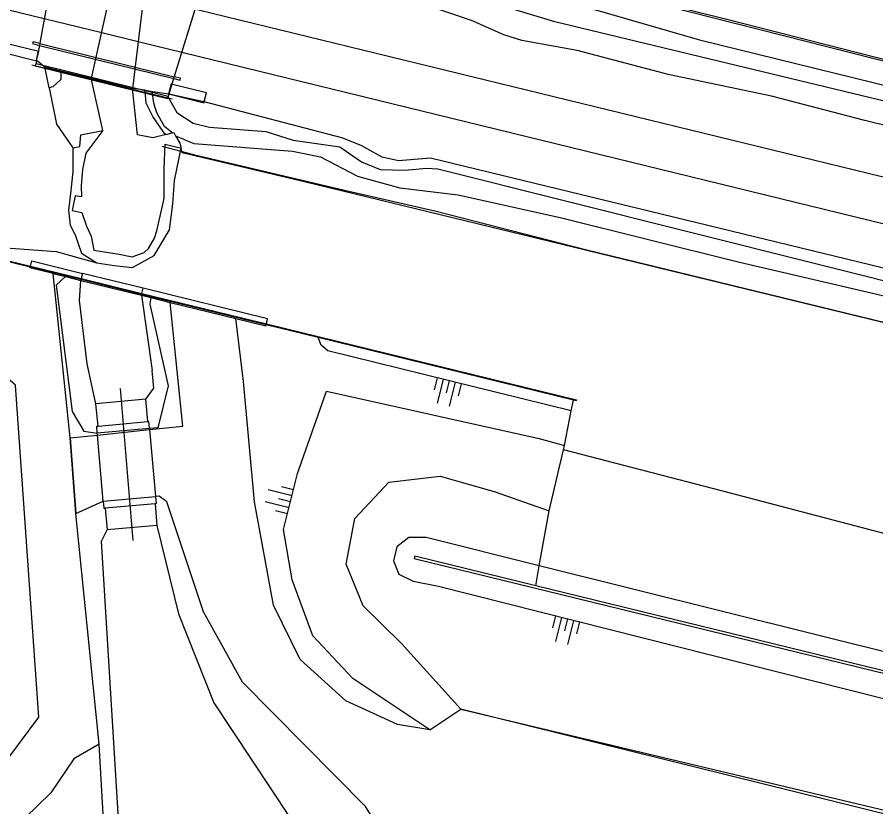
# Model space of a CAD drawing. Extents: x 125000 to 129004, y 397500 to 399008.
# Drawn here: x 127223.8 to 127293.4, y 398429.5 to 398493.5 of the extents above; entities that cross this region are included whole.
import ezdxf

# ---------------------------------------------------------------- set-up
doc = ezdxf.new("R2010")
doc.units = 0
for name, color, linetype in [('gg-afsc-faunaraster', 7, 'Continuous'), ('gg-afsc-geluidsscherm', 7, 'Continuous'), ('gg-afsc-hekwerk', 7, 'Continuous'), ('gg-afsc-lijn faunaraster', 7, 'Continuous'), ('gg-afsc-muur niveau 01', 7, 'Continuous'), ('gg-aspt-spoorlijn', 7, 'Continuous'), ('gg-bbg-overig bouwwerk', 7, 'Continuous'), ('gg-knt-BGT kruinlijn', 7, 'Continuous'), ('gg-knt-bovenkant onderkant talud', 7, 'Continuous'), ('gg-knt-bronhoudergrens', 7, 'Continuous'), ('gg-knt-onverhard', 7, 'Continuous'), ('gg-knt-verharding niveau 01', 7, 'Continuous'), ('gg-kntw-bovenkant insteek waterloop', 7, 'Continuous'), ('gg-kntw-waterlijn', 7, 'Continuous'), ('gg-kwrk-duiker nz buis', 7, 'Continuous'), ('gg-kwrk-duiker nz vlak', 7, 'Continuous'), ('gg-kwrk-kunstwerk', 7, 'Continuous'), ('gg-kwrk-kunstwerk niveau 01', 7, 'Continuous'), ('gt-grn-bladgrens', 7, 'Continuous'), ('gt-symb-talud symbool', 7, 'Continuous'), ('gx-grn-maaiveld', 7, 'Continuous'), ('gx-knt-lijn weginrichtingselement', 7, 'Continuous')]:
    doc.layers.add(name, color=color, linetype=linetype)

# ---------------------------------------------------------------- blocks, each defined once
blk = doc.blocks.new('gt0-TALUD_1')
at = {"layer": 'gt-symb-talud symbool'}
for p, q in [((-1, -1), (-1, 0)), ((-0.5, -2), (-0.5, 0)), ((0, -1), (0, 0)), ((0.5, -2), (0.5, 0)), ((1, -1), (1, 0))]:
    blk.add_line(p, q, dxfattribs=at)

msp = doc.modelspace()

# ---------------------------------------------------------------- linework, layer by layer
at = {"layer": 'gg-afsc-faunaraster'}
for p, q in [((127228.11, 398459.383), (127226.714, 398472.709)), ((127268.736, 398461.578), (127268.905, 398462.454)), ((127268.192, 398458.759), (127268.736, 398461.578)), ((127228.11, 398459.383), (127230.313, 398459.613)), ((127266.146, 398449), (127266.933, 398453.466)), ((127265.862, 398447.388), (127266.146, 398449))]:
    msp.add_line(p, q, dxfattribs=at)
for points in [[(127234.539, 398460.055), (127237.242, 398460.338), (127236.202, 398470.375)], [(127257.266, 398435.71), (127254.639, 398436.131), (127250.444, 398438.062), (127246.747, 398441.4), (127244.581, 398445.808), (127243.041, 398454.202), (127242.156, 398463.952), (127241.535, 398469.064)]]:
    msp.add_lwpolyline(points, dxfattribs=at)
at = {"layer": 'gg-afsc-geluidsscherm'}
for p, q in [((127224.854, 398473.23), (127213.074, 398476.112)), ((127216.973, 398475.241), (127224.873, 398473.308)), ((127228.979, 398472.221), (127224.854, 398473.23)), ((127224.873, 398473.308), (127228.998, 398472.299)), ((127243.991, 398468.549), (127233.89, 398471.02)), ((127233.909, 398471.098), (127244.01, 398468.627)), ((127248.216, 398467.515), (127243.991, 398468.549)), ((127268.905, 398462.454), (127248.216, 398467.515)), ((127269.131, 398462.399), (127268.905, 398462.454))]:
    msp.add_line(p, q, dxfattribs=at)
for points in [[(127244.01, 398468.627), (127269.15, 398462.477), (127269.131, 398462.399)], [(127265.862, 398447.388), (127256.044, 398449.788), (127256.002, 398449.598), (127410.547, 398411.82)], [(127611.679, 398362.653), (127611.721, 398362.843), (127265.862, 398447.388)]]:
    msp.add_lwpolyline(points, dxfattribs=at)
at = {"layer": 'gg-afsc-hekwerk'}
for p, q in [((127266.933, 398453.466), (127268.107, 398458.4)), ((127268.107, 398458.4), (127268.192, 398458.759))]:
    msp.add_line(p, q, dxfattribs=at)
for points in [[(127235.869, 398504.828), (127248.434, 398501.551), (127250.373, 398501.062), (127251.893, 398500.714), (127266.618, 398497.031), (127281.356, 398493.345), (127296.096, 398489.586), (127305.931, 398487.111), (127315.713, 398484.655), (127357.521, 398474.116), (127372.329, 398470.398), (127384.573, 398467.344), (127401.759, 398463.007)], [(127235.545, 398483.053), (127238.108, 398482.372), (127250.341, 398479.466), (127257.778, 398477.778), (127269.893, 398474.674), (127374.957, 398449.054), (127382.281, 398447.304), (127404.151, 398441.953)]]:
    msp.add_lwpolyline(points, dxfattribs=at)
at = {"layer": 'gg-afsc-lijn faunaraster'}
for p, q in [((127228.11, 398459.383), (127226.714, 398472.709)), ((127230.313, 398459.613), (127234.539, 398460.055)), ((127228.11, 398459.383), (127230.313, 398459.613)), ((127228.11, 398459.383), (127228.549, 398453.251))]:
    msp.add_line(p, q, dxfattribs=at)
for points in [[(127234.539, 398460.055), (127237.242, 398460.338), (127236.202, 398470.375)], [(127257.266, 398435.71), (127254.639, 398436.131), (127250.444, 398438.062), (127246.747, 398441.4), (127244.581, 398445.808), (127243.041, 398454.202), (127242.156, 398463.952), (127241.535, 398469.064)]]:
    msp.add_lwpolyline(points, dxfattribs=at)
at = {"layer": 'gg-afsc-muur niveau 01'}
for p, q in [((127228.998, 398472.299), (127233.909, 398471.098)), ((127233.89, 398471.02), (127228.979, 398472.221))]:
    msp.add_line(p, q, dxfattribs=at)
at = {"layer": 'gg-aspt-spoorlijn'}
for p, q in [((126961.311, 398558.08), (127230.658, 398492.252)), ((127230.658, 398492.252), (127233.621, 398491.528))]:
    msp.add_line(p, q, dxfattribs=at)
for points in [[(127234.07, 398495.202), (127295.019, 398480.308), (127446.627, 398443.104), (127549.525, 398418.028), (127601.74, 398405.39), (127649.61, 398393.7)], [(127233.621, 398491.528), (127450.271, 398438.579), (127531.202, 398418.681), (127569.864, 398408.988), (127649.147, 398389.448)]]:
    msp.add_lwpolyline(points, dxfattribs=at)
at = {"layer": 'gg-bbg-overig bouwwerk'}
msp.add_line((127222.588, 398490.675), (127225.379, 398489.97), dxfattribs=at)
for points in [[(127225.379, 398489.97), (127225.554, 398490.712), (127222.776, 398491.405), (127222.588, 398490.675)], [(127239.155, 398487.378), (127236.284, 398488.079), (127236.27, 398488.033), (127236.087, 398487.297), (127238.954, 398486.556), (127238.977, 398486.648), (127239.155, 398487.378)]]:
    msp.add_lwpolyline(points, dxfattribs=at)
at = {"layer": 'gg-knt-BGT kruinlijn'}
for points in [[(127266.146, 398449), (127256.962, 398451.288), (127255.562, 398451.295), (127254.582, 398450.546), (127254.318, 398449.406), (127254.751, 398448.315), (127255.905, 398447.747), (127257.959, 398447.349), (127302.187, 398436.179), (127410.522, 398409.997)], [(127610.515, 398361.436), (127612.843, 398361.164), (127614.083, 398361.65), (127614.238, 398362.533), (127613.639, 398363.858), (127612.797, 398364.779), (127611.454, 398365.2), (127447.179, 398404.761), (127341.006, 398430.352), (127266.146, 398449)], [(127230.449, 398434.543), (127228.386, 398433.349), (127226.525, 398430.58), (127224.454, 398428.556), (127219.347, 398425.913), (127214.003, 398424.827), (127209.013, 398419.584), (127203.966, 398419.564), (127198.001, 398419.839), (127193.068, 398419.887), (127187.174, 398419.481)]]:
    msp.add_lwpolyline(points, dxfattribs=at)
at = {"layer": 'gg-knt-bovenkant onderkant talud'}
msp.add_line((127257.266, 398435.71), (127259.784, 398437.367), dxfattribs=at)
for points in [[(127227.349, 398489.162), (127227.347, 398488.437), (127226.692, 398487.845), (127226.391, 398487.783)], [(127200.389, 398447.016), (127201.623, 398444.374), (127203.054, 398436.204), (127207.68, 398431.906), (127218.335, 398430.732), (127222.233, 398432.291), (127225.553, 398436.726), (127223.661, 398463.665), (127215.538, 398470.728), (127212.041, 398471.513)], [(127268.736, 398461.578), (127248.993, 398466.438), (127248.453, 398466.902), (127248.216, 398467.515)], [(127257.266, 398435.71), (127251.014, 398439.876), (127247.767, 398443.328), (127246.114, 398447.861), (127245.411, 398451.939), (127246.54, 398456.494), (127248.892, 398463.172), (127266.141, 398459.334), (127268.192, 398458.759)], [(127618.748, 398369.542), (127617.585, 398370.403), (127616.626, 398371.019), (127616.402, 398371.14), (127615.445, 398371.603), (127614.533, 398371.971), (127613.276, 398372.342), (127586.524, 398378.869), (127489.367, 398402.315), (127463.604, 398408.591), (127449.961, 398411.94), (127432.201, 398416.325), (127415.632, 398420.447), (127383.962, 398428.413), (127341.695, 398439.176), (127328.58, 398442.555), (127281.033, 398455.052), (127268.107, 398458.4)], [(127259.784, 398437.367), (127254.958, 398442.703), (127251.867, 398445.75), (127250.486, 398449.132), (127251.172, 398452.83), (127253.938, 398455.789), (127258.108, 398456.286), (127262.487, 398455.032), (127266.933, 398453.466)], [(127259.784, 398437.367), (127301.957, 398427.318), (127410.392, 398400.734)]]:
    msp.add_lwpolyline(points, dxfattribs=at)
at = {"layer": 'gg-knt-bronhoudergrens'}
msp.add_line((127227.349, 398489.162), (127229.795, 398488.555), dxfattribs=at)
at = {"layer": 'gg-knt-onverhard'}
msp.add_line((127410.383, 398400.061), (127259.784, 398437.367), dxfattribs=at)
at = {"layer": 'gg-knt-verharding niveau 01'}
for p, q in [((127226.959, 398498.708), (127225.635, 398491.386)), ((127236.558, 398488.718), (127238.763, 398495.857)), ((127225.605, 398491.221), (127225.511, 398490.701)), ((127225.633, 398491.377), (127225.605, 398491.221)), ((127225.605, 398491.221), (127236.499, 398488.525)), ((127225.635, 398491.386), (127225.633, 398491.377)), ((127225.633, 398491.377), (127236.545, 398488.677)), ((127225.379, 398489.97), (127225.511, 398490.701)), ((127225.341, 398489.759), (127225.32, 398489.764)), ((127225.379, 398489.97), (127225.341, 398489.759)), ((127225.341, 398489.759), (127236.043, 398487.11)), ((127236.343, 398488.02), (127236.499, 398488.525)), ((127236.499, 398488.525), (127236.545, 398488.677)), ((127236.558, 398488.718), (127236.545, 398488.677)), ((127236.118, 398487.293), (127236.343, 398488.02)), ((127235.991, 398486.897), (127236.035, 398487.078)), ((127236.035, 398487.078), (127236.043, 398487.11)), ((127236.035, 398487.078), (127236.051, 398487.075)), ((127236.051, 398487.075), (127236.118, 398487.293))]:
    msp.add_line(p, q, dxfattribs=at)
msp.add_lwpolyline([(127225.32, 398489.764), (127225.267, 398489.551), (127235.991, 398486.897)], dxfattribs=at)
at = {"layer": 'gg-kntw-bovenkant insteek waterloop'}
for p, q in [((127230.759, 398484.31), (127229.795, 398488.555)), ((127230.263, 398473.578), (127231.67, 398473.363))]:
    msp.add_line(p, q, dxfattribs=at)
for points in [[(127231.67, 398473.363), (127233.159, 398473.21), (127234.906, 398474.166), (127236.145, 398476.259), (127236.425, 398478.374), (127236.567, 398480.246), (127237.091, 398482.877)], [(127216.973, 398475.241), (127226.966, 398474.49), (127230.263, 398473.578)]]:
    msp.add_lwpolyline(points, dxfattribs=at)
at = {"layer": 'gg-kntw-waterlijn'}
msp.add_line((127233.872, 398470.948), (127234.741, 398464.852), dxfattribs=at)
for points in [[(127235.139, 398476.184), (127235.719, 398478.795), (127235.728, 398481.203), (127235.802, 398483.197), (127237.091, 398482.877)], [(127230.193, 398462.155), (127229.478, 398465.4), (127228.867, 398470.526), (127228.963, 398472.156)], [(127234.238, 398462.531), (127234.896, 398463.412), (127234.741, 398464.852)]]:
    msp.add_lwpolyline(points, dxfattribs=at)
at = {"layer": 'gg-kwrk-duiker nz buis'}
msp.add_line((127233.209, 398451.068), (127232.181, 398463.379), dxfattribs=at)
at = {"layer": 'gg-kwrk-duiker nz vlak'}
msp.add_line((127229.795, 398488.555), (127233.155, 398487.721), dxfattribs=at)
at = {"layer": 'gg-kwrk-kunstwerk'}
for p, q in [((127224.854, 398473.23), (127224.873, 398473.308)), ((127226.714, 398472.709), (127227.721, 398472.461)), ((127227.721, 398472.461), (127228.963, 398472.156)), ((127233.872, 398470.948), (127234.634, 398470.761)), ((127234.634, 398470.761), (127236.202, 398470.375)), ((127236.202, 398470.375), (127241.535, 398469.064)), ((127243.991, 398468.549), (127244.01, 398468.627)), ((127234.238, 398462.531), (127230.193, 398462.155)), ((127230.362, 398460.34), (127230.193, 398462.155)), ((127234.407, 398460.716), (127234.238, 398462.531)), ((127230.362, 398460.34), (127234.407, 398460.716)), ((127234.471, 398460.722), (127234.407, 398460.716)), ((127234.53, 398460.153), (127234.471, 398460.722)), ((127230.262, 398460.331), (127230.362, 398460.34)), ((127230.3, 398459.759), (127230.262, 398460.331)), ((127234.53, 398460.153), (127230.3, 398459.759)), ((127230.313, 398459.613), (127230.3, 398459.759)), ((127234.53, 398460.153), (127234.539, 398460.055)), ((127234.539, 398460.055), (127235.02, 398454.624)), ((127230.788, 398454.261), (127230.313, 398459.613)), ((127230.788, 398454.261), (127235.02, 398454.624)), ((127234.979, 398454.043), (127230.935, 398453.687)), ((127230.935, 398453.687), (127231.09, 398451.924)), ((127234.979, 398454.043), (127235.134, 398452.28)), ((127235.134, 398452.28), (127231.09, 398451.924))]:
    msp.add_line(p, q, dxfattribs=at)
for points in [[(127224.873, 398473.308), (127224.98, 398473.742), (127229.104, 398472.727)], [(127226.714, 398472.709), (127224.839, 398473.17), (127224.854, 398473.23)], [(127244.01, 398468.627), (127244.11, 398469.036), (127234.012, 398471.52)], [(127241.535, 398469.064), (127243.97, 398468.465), (127243.991, 398468.549)], [(127230.788, 398454.261), (127230.835, 398453.678), (127230.935, 398453.687)], [(127235.02, 398454.624), (127235.062, 398454.05), (127234.979, 398454.043)]]:
    msp.add_lwpolyline(points, dxfattribs=at)
at = {"layer": 'gg-kwrk-kunstwerk niveau 01'}
for p, q in [((127228.998, 398472.299), (127228.979, 398472.221)), ((127229.104, 398472.727), (127228.998, 398472.299)), ((127234.012, 398471.52), (127229.104, 398472.727)), ((127228.979, 398472.221), (127228.963, 398472.156)), ((127228.963, 398472.156), (127233.872, 398470.948)), ((127233.872, 398470.948), (127233.89, 398471.02)), ((127233.89, 398471.02), (127233.909, 398471.098)), ((127233.909, 398471.098), (127234.012, 398471.52))]:
    msp.add_line(p, q, dxfattribs=at)
at = {"layer": 'gt-grn-bladgrens'}
msp.add_lwpolyline([(127222.588, 398490.675), (127222.693, 398490.65), (127225.379, 398489.97)], dxfattribs=at)
at = {"layer": 'gx-grn-maaiveld'}
for p, q in [((127232.191, 398499.308), (127229.795, 398488.555)), ((127234.504, 398498.749), (127233.155, 398487.721)), ((127226.049, 398489.485), (127227.349, 398489.162)), ((127226.391, 398487.783), (127226.049, 398489.485)), ((127234.174, 398487.574), (127233.155, 398487.721)), ((127234.174, 398487.574), (127234.793, 398487.485)), ((127234.793, 398487.485), (127236.104, 398487.296)), ((127236.104, 398487.296), (127236.051, 398487.075)), ((127236.118, 398487.293), (127236.104, 398487.296)), ((127236.118, 398487.293), (127238.917, 398486.662)), ((127236.37, 398484.121), (127236.505, 398484.155)), ((127236.505, 398484.155), (127236.653, 398483.889)), ((127235.873, 398483.997), (127236.37, 398484.121)), ((127228.549, 398453.251), (127228.11, 398459.383)), ((127228.549, 398453.251), (127230.788, 398454.261)), ((127230.449, 398434.543), (127228.549, 398453.251)), ((127230.817, 398427.919), (127230.449, 398434.543))]:
    msp.add_line(p, q, dxfattribs=at)
for points in [[(127248.434, 398501.551), (127317.719, 398483.954), (127441.286, 398452.793), (127491.119, 398440.122), (127606.146, 398412.003), (127607.951, 398411.263), (127608.893, 398410.787), (127609.6, 398410.083), (127609.692, 398409.266), (127609.39, 398408.689), (127608.601, 398408.212), (127607.53, 398408.104)], [(127248.434, 398501.551), (127250.737, 398499.848), (127253.469, 398498.576), (127256.605, 398497.363), (127266.996, 398494.826), (127270.807, 398494.067), (127279.146, 398491.681), (127324.571, 398480.49), (127388.29, 398464.665), (127419.361, 398456.64)], [(127315.046, 398479.582), (127292.539, 398485.138), (127284.967, 398487.097), (127276.586, 398488.86), (127275.391, 398489.176), (127273.717, 398489.619), (127269.221, 398490.808), (127264.734, 398491.618), (127263.269, 398492.074), (127260.638, 398493.223), (127254.803, 398495.232)], [(127443.983, 398449.364), (127396.319, 398461.563), (127387.688, 398464.315), (127385.299, 398464.598), (127365.65, 398468.925), (127356.973, 398471.236), (127345.802, 398473.931), (127326.98, 398478.79), (127309.476, 398482.728), (127305.581, 398483.703), (127298.162, 398485.733), (127276.274, 398490.998), (127275.48, 398491.189), (127267.404, 398493.132), (127264.011, 398494.15)], [(127225.633, 398491.377), (127225.088, 398491.512), (127225.05, 398491.358), (127225.605, 398491.221)], [(127225.379, 398489.97), (127225.454, 398489.951), (127226.049, 398489.485)], [(127236.499, 398488.525), (127237.016, 398488.397), (127237.054, 398488.551), (127236.545, 398488.677)], [(127226.391, 398487.783), (127226.984, 398484.831), (127228.313, 398482.908)], [(127235.873, 398483.997), (127234.804, 398483.729), (127233.55, 398483.973), (127233.155, 398487.721)], [(127234.174, 398487.574), (127234.158, 398487.472), (127234.242, 398486.552), (127234.835, 398485.366), (127234.837, 398485.363), (127234.965, 398485.175), (127235.659, 398484.157), (127235.873, 398483.997)], [(127236.37, 398484.121), (127235.739, 398484.651), (127235.136, 398485.735), (127234.88, 398486.532), (127234.776, 398487.319), (127234.793, 398487.485)], [(127236.051, 398487.075), (127236.034, 398487.006), (127236.747, 398485.763), (127238.067, 398484.91), (127239.41, 398484.597), (127243.959, 398484.245), (127246.197, 398483.531), (127249.961, 398482.978), (127251.715, 398481.773), (127253.237, 398481.153), (127255.228, 398481.087), (127256.991, 398481.251), (127257.924, 398481.194), (127318.855, 398465.941), (127320.637, 398465.008), (127323.679, 398464.274), (127325.45, 398464.442), (127379.931, 398451.17), (127382.729, 398449.917), (127388.178, 398448.608), (127390.047, 398448.379), (127446.04, 398434.805)], [(127403.818, 398446.346), (127388.973, 398449.864), (127386.664, 398449.703), (127385.538, 398449.952), (127383.663, 398450.458), (127380.161, 398452.339), (127332.654, 398463.738), (127325.272, 398465.437), (127323.608, 398465.321), (127322.351, 398465.424), (127320.546, 398465.873), (127319.421, 398466.614), (127317.346, 398467.503), (127257.319, 398482.078), (127254.721, 398481.849), (127253.392, 398482.146), (127251.688, 398483.104), (127250.137, 398483.71), (127238.969, 398486.65), (127238.917, 398486.662)], [(127230.759, 398484.31), (127229.378, 398482.477), (127229.104, 398481.159), (127228.997, 398479.837), (127229.014, 398478.946), (127228.494, 398479.013), (127228.257, 398477.827), (127229.044, 398477.654), (127229.412, 398476.564), (127229.811, 398475.746), (127230.025, 398474.613), (127232.076, 398474.283), (127233.135, 398474.071), (127234.096, 398474.416), (127234.46, 398474.729), (127234.946, 398475.592), (127235.139, 398476.184)], [(127228.313, 398482.908), (127228.876, 398483.014), (127228.955, 398483.954), (127230.759, 398484.31)], [(127236.653, 398483.889), (127238.13, 398483.269), (127246.134, 398482.633), (127248.389, 398482.181), (127251.403, 398480.623), (127254.83, 398479.653), (127259.573, 398479.095), (127267.949, 398477.234), (127282.275, 398473.672), (127297.114, 398470.196), (127315.87, 398465.192), (127321.365, 398463.211), (127323.223, 398462.847), (127326.773, 398462.833), (127375.863, 398450.798), (127381.397, 398449.094), (127385.194, 398447.828), (127389.528, 398447.29), (127415.236, 398441.204), (127421.707, 398439.758)], [(127236.653, 398483.889), (127236.993, 398483.277), (127237.091, 398482.877)], [(127228.313, 398482.908), (127228.305, 398480.973), (127228.116, 398479.191), (127227.956, 398477.858), (127228.104, 398476.626), (127228.497, 398475.846), (127229.016, 398474.361), (127230.263, 398473.578)], [(127421.232, 398437.813), (127367.979, 398450.761), (127341.249, 398457.26), (127247.198, 398480.127), (127237.191, 398482.502), (127237.091, 398482.877)], [(127227.721, 398472.461), (127226.958, 398471.768), (127228.262, 398461.516), (127229.206, 398459.917), (127230.3, 398459.759)], [(127234.634, 398470.761), (127234.557, 398470.214), (127236.06, 398463.613), (127235.207, 398460.184), (127234.53, 398460.153)], [(127253.939, 398426.493), (127252.044, 398429.479), (127242.066, 398439.555), (127238.917, 398445.267), (127235.952, 398454.2), (127235.324, 398454.648), (127235.02, 398454.624)], [(127235.134, 398452.28), (127236.873, 398445.123), (127239.763, 398437.887), (127247.448, 398426.263), (127254.782, 398414.931), (127262.533, 398402.361), (127273.949, 398380.53), (127274.016, 398350.462)], [(127224.088, 398161.374), (127223.905, 398163.595), (127223.697, 398167.254), (127224.037, 398184.349), (127223.806, 398190.711), (127223.63, 398202.687), (127223.022, 398248.13), (127224.192, 398253.838), (127227.541, 398257.417), (127236.152, 398271.226), (127254.496, 398286.028), (127264.779, 398292.24), (127270.46, 398300.332), (127266.91, 398329.481), (127263.771, 398352.698), (127261.42, 398379.131), (127250.596, 398397.969), (127241.224, 398404.983), (127235.402, 398409.521), (127233.398, 398411.492), (127232.783, 398416.106), (127230.644, 398451.008), (127231.09, 398451.924)]]:
    msp.add_lwpolyline(points, dxfattribs=at)
at = {"layer": 'gx-knt-lijn weginrichtingselement'}
msp.add_line((127224.99, 398489.65), (127236.36, 398486.874), dxfattribs=at)

# ---------------------------------------------------------------- block references
at = {"layer": 'gt-symb-talud symbool'}
for p, xscale, yscale, rotation in [((127258.862, 398464.008), 0.9999809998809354, 0.9999809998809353, -13.827795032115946), ((127245.975, 398454.216), 0.999974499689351, 0.9999744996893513, -104.06403671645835), ((127268.46, 398444.697), 1.0002204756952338, 1.0002204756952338, -13.88341803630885)]:
    msp.add_blockref('gt0-TALUD_1', p, dxfattribs=dict(at, xscale=xscale, yscale=yscale, rotation=rotation))

doc.saveas('drawing.dxf')
